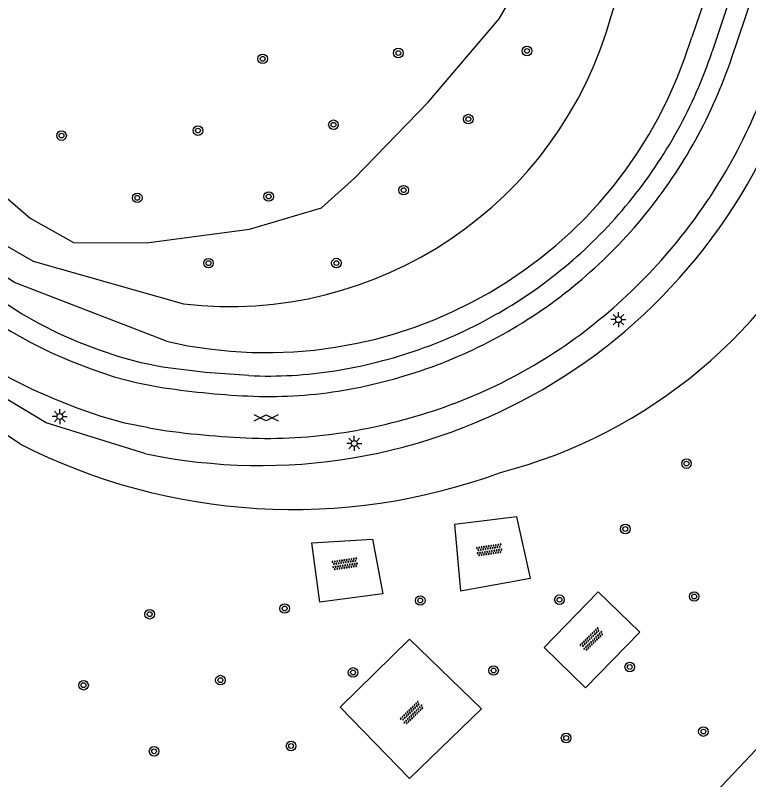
# Model space of a CAD drawing. Extents: x 128000 to 131008, y 398996 to 402500.
# Drawn here: x 129092.7 to 129153.7, y 399749.8 to 399813.4 of the extents above; entities that cross this region are included whole.
import ezdxf

# ---------------------------------------------------------------- set-up
doc = ezdxf.new("R2010")
doc.units = 0
for name, color, linetype in [('gg-afsc-hekwerk', 7, 'Continuous'), ('gg-knt-BGT kruinlijn', 7, 'Continuous'), ('gg-knt-bovenkant onderkant talud', 7, 'Continuous'), ('gg-knt-onverhard', 7, 'Continuous'), ('gg-knt-verharding', 7, 'Continuous'), ('gt-grn-groengrens', 7, 'Continuous'), ('gt-symb-boom', 7, 'Continuous'), ('gt-symb-gesloten verharding', 7, 'Continuous'), ('gt-symb-lichtmast', 7, 'Continuous'), ('gt-symb-overige verharding', 7, 'Continuous')]:
    doc.layers.add(name, color=color, linetype=linetype)

# ---------------------------------------------------------------- blocks, each defined once
blk = doc.blocks.new('gt0-BOOM')
at = {"layer": 'gt-symb-boom'}
for radius in [0.4, 0.2]:
    blk.add_circle((0, 0), radius, dxfattribs=at)
blk = doc.blocks.new('gt0-OVH')
at = {"layer": 'gt-symb-overige verharding'}
for points in [[(-0.972, 0.298), (-0.967, 0.308), (-0.965, 0.319), (-0.966, 0.33), (-0.971, 0.34), (-0.978, 0.348), (-0.988, 0.353), (-0.999, 0.355), (-1.01, 0.354), (-1.02, 0.349), (-1.028, 0.342), (-1.033, 0.332), (-1.035, 0.321), (-1.034, 0.31), (-1.029, 0.3), (-1.022, 0.292), (-1.012, 0.287), (-1.001, 0.285), (-0.99, 0.286), (-0.98, 0.291)], [(-0.872, 0.106), (-0.867, 0.116), (-0.865, 0.126), (-0.866, 0.137), (-0.871, 0.147), (-0.878, 0.156), (-0.888, 0.161), (-0.899, 0.163), (-0.91, 0.162), (-0.92, 0.157), (-0.928, 0.15), (-0.933, 0.14), (-0.935, 0.129), (-0.934, 0.118), (-0.929, 0.108), (-0.922, 0.1), (-0.912, 0.095), (-0.901, 0.092), (-0.89, 0.094), (-0.88, 0.098)], [(-0.772, 0.298), (-0.767, 0.308), (-0.765, 0.319), (-0.766, 0.33), (-0.771, 0.34), (-0.778, 0.348), (-0.788, 0.353), (-0.799, 0.355), (-0.81, 0.354), (-0.82, 0.349), (-0.828, 0.342), (-0.833, 0.332), (-0.835, 0.321), (-0.834, 0.31), (-0.829, 0.3), (-0.822, 0.292), (-0.812, 0.287), (-0.801, 0.285), (-0.79, 0.286), (-0.78, 0.291)], [(-0.672, 0.106), (-0.667, 0.116), (-0.665, 0.126), (-0.666, 0.137), (-0.671, 0.147), (-0.678, 0.156), (-0.688, 0.161), (-0.699, 0.163), (-0.71, 0.162), (-0.72, 0.157), (-0.728, 0.15), (-0.733, 0.14), (-0.735, 0.129), (-0.734, 0.118), (-0.729, 0.108), (-0.722, 0.1), (-0.712, 0.095), (-0.701, 0.092), (-0.69, 0.094), (-0.68, 0.098)], [(-0.572, 0.298), (-0.567, 0.308), (-0.565, 0.319), (-0.566, 0.33), (-0.571, 0.34), (-0.578, 0.348), (-0.588, 0.353), (-0.599, 0.355), (-0.61, 0.354), (-0.62, 0.349), (-0.628, 0.342), (-0.633, 0.332), (-0.635, 0.321), (-0.634, 0.31), (-0.629, 0.3), (-0.622, 0.292), (-0.612, 0.287), (-0.601, 0.285), (-0.59, 0.286), (-0.58, 0.291)], [(-0.472, 0.106), (-0.467, 0.116), (-0.465, 0.126), (-0.466, 0.137), (-0.471, 0.147), (-0.478, 0.156), (-0.488, 0.161), (-0.499, 0.163), (-0.51, 0.162), (-0.52, 0.157), (-0.528, 0.15), (-0.533, 0.14), (-0.535, 0.129), (-0.534, 0.118), (-0.529, 0.108), (-0.522, 0.1), (-0.512, 0.095), (-0.501, 0.092), (-0.49, 0.094), (-0.48, 0.098)], [(-0.372, 0.298), (-0.367, 0.308), (-0.365, 0.319), (-0.366, 0.33), (-0.371, 0.34), (-0.378, 0.348), (-0.388, 0.353), (-0.399, 0.355), (-0.41, 0.354), (-0.42, 0.349), (-0.428, 0.342), (-0.433, 0.332), (-0.435, 0.321), (-0.434, 0.31), (-0.429, 0.3), (-0.422, 0.292), (-0.412, 0.287), (-0.401, 0.285), (-0.39, 0.286), (-0.38, 0.291)], [(-0.272, 0.106), (-0.267, 0.116), (-0.265, 0.126), (-0.266, 0.137), (-0.271, 0.147), (-0.278, 0.156), (-0.288, 0.161), (-0.299, 0.163), (-0.31, 0.162), (-0.32, 0.157), (-0.328, 0.15), (-0.333, 0.14), (-0.335, 0.129), (-0.334, 0.118), (-0.329, 0.108), (-0.322, 0.1), (-0.312, 0.095), (-0.301, 0.092), (-0.29, 0.094), (-0.28, 0.098)], [(-0.172, 0.298), (-0.167, 0.308), (-0.165, 0.319), (-0.166, 0.33), (-0.171, 0.34), (-0.178, 0.348), (-0.188, 0.353), (-0.199, 0.355), (-0.21, 0.354), (-0.22, 0.349), (-0.228, 0.342), (-0.233, 0.332), (-0.235, 0.321), (-0.234, 0.31), (-0.229, 0.3), (-0.222, 0.292), (-0.212, 0.287), (-0.201, 0.285), (-0.19, 0.286), (-0.18, 0.291)], [(-0.072, 0.106), (-0.067, 0.116), (-0.065, 0.126), (-0.066, 0.137), (-0.071, 0.147), (-0.078, 0.156), (-0.088, 0.161), (-0.099, 0.163), (-0.11, 0.162), (-0.12, 0.157), (-0.128, 0.15), (-0.133, 0.14), (-0.135, 0.129), (-0.134, 0.118), (-0.129, 0.108), (-0.122, 0.1), (-0.112, 0.095), (-0.101, 0.092), (-0.09, 0.094), (-0.08, 0.098)], [(0.028, 0.298), (0.033, 0.308), (0.035, 0.319), (0.034, 0.33), (0.029, 0.34), (0.022, 0.348), (0.012, 0.353), (0.001, 0.355), (-0.01, 0.354), (-0.02, 0.349), (-0.028, 0.342), (-0.033, 0.332), (-0.035, 0.321), (-0.034, 0.31), (-0.029, 0.3), (-0.022, 0.292), (-0.012, 0.287), (-0.001, 0.285), (0.01, 0.286), (0.02, 0.291)], [(0.128, 0.106), (0.133, 0.116), (0.135, 0.126), (0.134, 0.137), (0.129, 0.147), (0.122, 0.156), (0.112, 0.161), (0.101, 0.163), (0.09, 0.162), (0.08, 0.157), (0.072, 0.15), (0.067, 0.14), (0.065, 0.129), (0.066, 0.118), (0.071, 0.108), (0.078, 0.1), (0.088, 0.095), (0.099, 0.092), (0.11, 0.094), (0.12, 0.098)], [(0.228, 0.298), (0.233, 0.308), (0.235, 0.319), (0.234, 0.33), (0.229, 0.34), (0.222, 0.348), (0.212, 0.353), (0.201, 0.355), (0.19, 0.354), (0.18, 0.349), (0.172, 0.342), (0.167, 0.332), (0.165, 0.321), (0.166, 0.31), (0.171, 0.3), (0.178, 0.292), (0.188, 0.287), (0.199, 0.285), (0.21, 0.286), (0.22, 0.291)], [(0.328, 0.106), (0.333, 0.116), (0.335, 0.126), (0.334, 0.137), (0.329, 0.147), (0.322, 0.156), (0.312, 0.161), (0.301, 0.163), (0.29, 0.162), (0.28, 0.157), (0.272, 0.15), (0.267, 0.14), (0.265, 0.129), (0.266, 0.118), (0.271, 0.108), (0.278, 0.1), (0.288, 0.095), (0.299, 0.092), (0.31, 0.094), (0.32, 0.098)], [(0.428, 0.298), (0.433, 0.308), (0.435, 0.319), (0.434, 0.33), (0.429, 0.34), (0.422, 0.348), (0.412, 0.353), (0.401, 0.355), (0.39, 0.354), (0.38, 0.349), (0.372, 0.342), (0.367, 0.332), (0.365, 0.321), (0.366, 0.31), (0.371, 0.3), (0.378, 0.292), (0.388, 0.287), (0.399, 0.285), (0.41, 0.286), (0.42, 0.291)], [(0.528, 0.106), (0.533, 0.116), (0.535, 0.126), (0.534, 0.137), (0.529, 0.147), (0.522, 0.156), (0.512, 0.161), (0.501, 0.163), (0.49, 0.162), (0.48, 0.157), (0.472, 0.15), (0.467, 0.14), (0.465, 0.129), (0.466, 0.118), (0.471, 0.108), (0.478, 0.1), (0.488, 0.095), (0.499, 0.092), (0.51, 0.094), (0.52, 0.098)], [(0.628, 0.298), (0.633, 0.308), (0.635, 0.319), (0.634, 0.33), (0.629, 0.34), (0.622, 0.348), (0.612, 0.353), (0.601, 0.355), (0.59, 0.354), (0.58, 0.349), (0.572, 0.342), (0.567, 0.332), (0.565, 0.321), (0.566, 0.31), (0.571, 0.3), (0.578, 0.292), (0.588, 0.287), (0.599, 0.285), (0.61, 0.286), (0.62, 0.291)], [(0.728, 0.106), (0.733, 0.116), (0.735, 0.126), (0.734, 0.137), (0.729, 0.147), (0.722, 0.156), (0.712, 0.161), (0.701, 0.163), (0.69, 0.162), (0.68, 0.157), (0.672, 0.15), (0.667, 0.14), (0.665, 0.129), (0.666, 0.118), (0.671, 0.108), (0.678, 0.1), (0.688, 0.095), (0.699, 0.092), (0.71, 0.094), (0.72, 0.098)], [(0.828, 0.298), (0.833, 0.308), (0.835, 0.319), (0.834, 0.33), (0.829, 0.34), (0.822, 0.348), (0.812, 0.353), (0.801, 0.355), (0.79, 0.354), (0.78, 0.349), (0.772, 0.342), (0.767, 0.332), (0.765, 0.321), (0.766, 0.31), (0.771, 0.3), (0.778, 0.292), (0.788, 0.287), (0.799, 0.285), (0.81, 0.286), (0.82, 0.291)], [(0.928, 0.106), (0.933, 0.116), (0.935, 0.126), (0.934, 0.137), (0.929, 0.147), (0.922, 0.156), (0.912, 0.161), (0.901, 0.163), (0.89, 0.162), (0.88, 0.157), (0.872, 0.15), (0.867, 0.14), (0.865, 0.129), (0.866, 0.118), (0.871, 0.108), (0.878, 0.1), (0.888, 0.095), (0.899, 0.092), (0.91, 0.094), (0.92, 0.098)], [(1.028, 0.298), (1.033, 0.308), (1.035, 0.319), (1.034, 0.33), (1.029, 0.34), (1.022, 0.348), (1.012, 0.353), (1.001, 0.355), (0.99, 0.354), (0.98, 0.349), (0.972, 0.342), (0.967, 0.332), (0.965, 0.321), (0.966, 0.31), (0.971, 0.3), (0.978, 0.292), (0.988, 0.287), (0.999, 0.285), (1.01, 0.286), (1.02, 0.291)], [(-0.972, -0.142), (-0.967, -0.132), (-0.965, -0.121), (-0.966, -0.11), (-0.971, -0.1), (-0.978, -0.092), (-0.988, -0.087), (-0.999, -0.085), (-1.01, -0.086), (-1.02, -0.091), (-1.028, -0.098), (-1.033, -0.108), (-1.035, -0.119), (-1.034, -0.13), (-1.029, -0.14), (-1.022, -0.148), (-1.012, -0.153), (-1.001, -0.155), (-0.99, -0.154), (-0.98, -0.149)], [(-0.872, -0.334), (-0.867, -0.324), (-0.865, -0.314), (-0.866, -0.303), (-0.871, -0.293), (-0.878, -0.284), (-0.888, -0.279), (-0.899, -0.277), (-0.91, -0.278), (-0.92, -0.283), (-0.928, -0.29), (-0.933, -0.3), (-0.935, -0.311), (-0.934, -0.322), (-0.929, -0.332), (-0.922, -0.34), (-0.912, -0.345), (-0.901, -0.348), (-0.89, -0.346), (-0.88, -0.342)], [(-0.772, -0.142), (-0.767, -0.132), (-0.765, -0.121), (-0.766, -0.11), (-0.771, -0.1), (-0.778, -0.092), (-0.788, -0.087), (-0.799, -0.085), (-0.81, -0.086), (-0.82, -0.091), (-0.828, -0.098), (-0.833, -0.108), (-0.835, -0.119), (-0.834, -0.13), (-0.829, -0.14), (-0.822, -0.148), (-0.812, -0.153), (-0.801, -0.155), (-0.79, -0.154), (-0.78, -0.149)], [(-0.672, -0.334), (-0.667, -0.324), (-0.665, -0.314), (-0.666, -0.303), (-0.671, -0.293), (-0.678, -0.284), (-0.688, -0.279), (-0.699, -0.277), (-0.71, -0.278), (-0.72, -0.283), (-0.728, -0.29), (-0.733, -0.3), (-0.735, -0.311), (-0.734, -0.322), (-0.729, -0.332), (-0.722, -0.34), (-0.712, -0.345), (-0.701, -0.348), (-0.69, -0.346), (-0.68, -0.342)], [(-0.572, -0.142), (-0.567, -0.132), (-0.565, -0.121), (-0.566, -0.11), (-0.571, -0.1), (-0.578, -0.092), (-0.588, -0.087), (-0.599, -0.085), (-0.61, -0.086), (-0.62, -0.091), (-0.628, -0.098), (-0.633, -0.108), (-0.635, -0.119), (-0.634, -0.13), (-0.629, -0.14), (-0.622, -0.148), (-0.612, -0.153), (-0.601, -0.155), (-0.59, -0.154), (-0.58, -0.149)], [(-0.472, -0.334), (-0.467, -0.324), (-0.465, -0.314), (-0.466, -0.303), (-0.471, -0.293), (-0.478, -0.284), (-0.488, -0.279), (-0.499, -0.277), (-0.51, -0.278), (-0.52, -0.283), (-0.528, -0.29), (-0.533, -0.3), (-0.535, -0.311), (-0.534, -0.322), (-0.529, -0.332), (-0.522, -0.34), (-0.512, -0.345), (-0.501, -0.348), (-0.49, -0.346), (-0.48, -0.342)], [(-0.372, -0.142), (-0.367, -0.132), (-0.365, -0.121), (-0.366, -0.11), (-0.371, -0.1), (-0.378, -0.092), (-0.388, -0.087), (-0.399, -0.085), (-0.41, -0.086), (-0.42, -0.091), (-0.428, -0.098), (-0.433, -0.108), (-0.435, -0.119), (-0.434, -0.13), (-0.429, -0.14), (-0.422, -0.148), (-0.412, -0.153), (-0.401, -0.155), (-0.39, -0.154), (-0.38, -0.149)], [(-0.272, -0.334), (-0.267, -0.324), (-0.265, -0.314), (-0.266, -0.303), (-0.271, -0.293), (-0.278, -0.284), (-0.288, -0.279), (-0.299, -0.277), (-0.31, -0.278), (-0.32, -0.283), (-0.328, -0.29), (-0.333, -0.3), (-0.335, -0.311), (-0.334, -0.322), (-0.329, -0.332), (-0.322, -0.34), (-0.312, -0.345), (-0.301, -0.348), (-0.29, -0.346), (-0.28, -0.342)], [(-0.172, -0.142), (-0.167, -0.132), (-0.165, -0.121), (-0.166, -0.11), (-0.171, -0.1), (-0.178, -0.092), (-0.188, -0.087), (-0.199, -0.085), (-0.21, -0.086), (-0.22, -0.091), (-0.228, -0.098), (-0.233, -0.108), (-0.235, -0.119), (-0.234, -0.13), (-0.229, -0.14), (-0.222, -0.148), (-0.212, -0.153), (-0.201, -0.155), (-0.19, -0.154), (-0.18, -0.149)], [(-0.072, -0.334), (-0.067, -0.324), (-0.065, -0.314), (-0.066, -0.303), (-0.071, -0.293), (-0.078, -0.284), (-0.088, -0.279), (-0.099, -0.277), (-0.11, -0.278), (-0.12, -0.283), (-0.128, -0.29), (-0.133, -0.3), (-0.135, -0.311), (-0.134, -0.322), (-0.129, -0.332), (-0.122, -0.34), (-0.112, -0.345), (-0.101, -0.348), (-0.09, -0.346), (-0.08, -0.342)], [(0.028, -0.142), (0.033, -0.132), (0.035, -0.121), (0.034, -0.11), (0.029, -0.1), (0.022, -0.092), (0.012, -0.087), (0.001, -0.085), (-0.01, -0.086), (-0.02, -0.091), (-0.028, -0.098), (-0.033, -0.108), (-0.035, -0.119), (-0.034, -0.13), (-0.029, -0.14), (-0.022, -0.148), (-0.012, -0.153), (-0.001, -0.155), (0.01, -0.154), (0.02, -0.149)], [(0.128, -0.334), (0.133, -0.324), (0.135, -0.314), (0.134, -0.303), (0.129, -0.293), (0.122, -0.284), (0.112, -0.279), (0.101, -0.277), (0.09, -0.278), (0.08, -0.283), (0.072, -0.29), (0.067, -0.3), (0.065, -0.311), (0.066, -0.322), (0.071, -0.332), (0.078, -0.34), (0.088, -0.345), (0.099, -0.348), (0.11, -0.346), (0.12, -0.342)], [(0.228, -0.142), (0.233, -0.132), (0.235, -0.121), (0.234, -0.11), (0.229, -0.1), (0.222, -0.092), (0.212, -0.087), (0.201, -0.085), (0.19, -0.086), (0.18, -0.091), (0.172, -0.098), (0.167, -0.108), (0.165, -0.119), (0.166, -0.13), (0.171, -0.14), (0.178, -0.148), (0.188, -0.153), (0.199, -0.155), (0.21, -0.154), (0.22, -0.149)], [(0.328, -0.334), (0.333, -0.324), (0.335, -0.314), (0.334, -0.303), (0.329, -0.293), (0.322, -0.284), (0.312, -0.279), (0.301, -0.277), (0.29, -0.278), (0.28, -0.283), (0.272, -0.29), (0.267, -0.3), (0.265, -0.311), (0.266, -0.322), (0.271, -0.332), (0.278, -0.34), (0.288, -0.345), (0.299, -0.348), (0.31, -0.346), (0.32, -0.342)], [(0.428, -0.142), (0.433, -0.132), (0.435, -0.121), (0.434, -0.11), (0.429, -0.1), (0.422, -0.092), (0.412, -0.087), (0.401, -0.085), (0.39, -0.086), (0.38, -0.091), (0.372, -0.098), (0.367, -0.108), (0.365, -0.119), (0.366, -0.13), (0.371, -0.14), (0.378, -0.148), (0.388, -0.153), (0.399, -0.155), (0.41, -0.154), (0.42, -0.149)], [(0.528, -0.334), (0.533, -0.324), (0.535, -0.314), (0.534, -0.303), (0.529, -0.293), (0.522, -0.284), (0.512, -0.279), (0.501, -0.277), (0.49, -0.278), (0.48, -0.283), (0.472, -0.29), (0.467, -0.3), (0.465, -0.311), (0.466, -0.322), (0.471, -0.332), (0.478, -0.34), (0.488, -0.345), (0.499, -0.348), (0.51, -0.346), (0.52, -0.342)], [(0.628, -0.142), (0.633, -0.132), (0.635, -0.121), (0.634, -0.11), (0.629, -0.1), (0.622, -0.092), (0.612, -0.087), (0.601, -0.085), (0.59, -0.086), (0.58, -0.091), (0.572, -0.098), (0.567, -0.108), (0.565, -0.119), (0.566, -0.13), (0.571, -0.14), (0.578, -0.148), (0.588, -0.153), (0.599, -0.155), (0.61, -0.154), (0.62, -0.149)], [(0.728, -0.334), (0.733, -0.324), (0.735, -0.314), (0.734, -0.303), (0.729, -0.293), (0.722, -0.284), (0.712, -0.279), (0.701, -0.277), (0.69, -0.278), (0.68, -0.283), (0.672, -0.29), (0.667, -0.3), (0.665, -0.311), (0.666, -0.322), (0.671, -0.332), (0.678, -0.34), (0.688, -0.345), (0.699, -0.348), (0.71, -0.346), (0.72, -0.342)], [(0.828, -0.142), (0.833, -0.132), (0.835, -0.121), (0.834, -0.11), (0.829, -0.1), (0.822, -0.092), (0.812, -0.087), (0.801, -0.085), (0.79, -0.086), (0.78, -0.091), (0.772, -0.098), (0.767, -0.108), (0.765, -0.119), (0.766, -0.13), (0.771, -0.14), (0.778, -0.148), (0.788, -0.153), (0.799, -0.155), (0.81, -0.154), (0.82, -0.149)], [(0.928, -0.334), (0.933, -0.324), (0.935, -0.314), (0.934, -0.303), (0.929, -0.293), (0.922, -0.284), (0.912, -0.279), (0.901, -0.277), (0.89, -0.278), (0.88, -0.283), (0.872, -0.29), (0.867, -0.3), (0.865, -0.311), (0.866, -0.322), (0.871, -0.332), (0.878, -0.34), (0.888, -0.345), (0.899, -0.348), (0.91, -0.346), (0.92, -0.342)], [(1.028, -0.142), (1.033, -0.132), (1.035, -0.121), (1.034, -0.11), (1.029, -0.1), (1.022, -0.092), (1.012, -0.087), (1.001, -0.085), (0.99, -0.086), (0.98, -0.091), (0.972, -0.098), (0.967, -0.108), (0.965, -0.119), (0.966, -0.13), (0.971, -0.14), (0.978, -0.148), (0.988, -0.153), (0.999, -0.155), (1.01, -0.154), (1.02, -0.149)]]:
    blk.add_lwpolyline(points, close=True, dxfattribs=at)
blk = doc.blocks.new('gt0-LMAST')
at = {"layer": 'gt-symb-lichtmast'}
for p, q in [((-0.182, 0.173), (-0.447, 0.438)), ((-0.005, 0.246), (-0.005, 0.621)), ((0.172, 0.173), (0.437, 0.438)), ((-0.255, -0.004), (-0.63, -0.004)), ((-0.182, -0.181), (-0.447, -0.446)), ((-0.005, -0.254), (-0.005, -0.629)), ((0.437, -0.446), (0.172, -0.181)), ((0.245, -0.004), (0.62, -0.004))]:
    blk.add_line(p, q, dxfattribs=at)
blk.add_circle((-0.005, -0.004), 0.25, dxfattribs=at)
blk = doc.blocks.new('gt0-GESVH1')
at = {"layer": 'gt-symb-gesloten verharding'}
for p, q in [((-0.992, -0.261), (0.008, 0.239)), ((0.008, -0.261), (-0.992, 0.239)), ((0.008, 0.239), (1.008, -0.261)), ((1.008, 0.239), (0.008, -0.261))]:
    blk.add_line(p, q, dxfattribs=at)

msp = doc.modelspace()

# ---------------------------------------------------------------- linework, layer by layer
at = {"layer": 'gg-afsc-hekwerk'}
msp.add_lwpolyline([(129087.211, 399802.296), (129093.93, 399796.51), (129097.525, 399794.463), (129103.61, 399794.443), (129112.174, 399795.574), (129118.175, 399797.365), (129120.926, 399799.842), (129127.045, 399806.149), (129132.975, 399813.094), (129134.477, 399815.77), (129133.97, 399817.873), (129131.536, 399820.708), (129106.525, 399842.913), (129080.391, 399813.122)], dxfattribs=at)
at = {"layer": 'gg-knt-BGT kruinlijn'}
for points in [[(129189.476, 399917.088), (129183.661, 399907.56), (129177.801, 399895.54), (129148.991, 399811.57)], [(129105.281, 399786.252), (129092.631, 399791.16), (129074.981, 399802.66), (129074.341, 399804.36)], [(129103.471, 399776.91), (129095.241, 399779.46), (129078.741, 399789.33)]]:
    msp.add_lwpolyline(points, dxfattribs=at)
for centre, radius, start, end in [((129113.576, 399822.322), 37.012, 257.04962, 343.11152), ((129113.068, 399822.733), 46.817, 258.17137, 342.13065)]:
    msp.add_arc(centre, radius, start, end, dxfattribs=at)
at = {"layer": 'gg-knt-bovenkant onderkant talud'}
msp.add_line((129093.06, 399777.713), (129077.994, 399787.784), dxfattribs=at)
for points in [[(129142.302, 399813.39), (129168.671, 399898.44), (129176.101, 399915.17), (129180.223, 399921.17)], [(129074.341, 399804.36), (129094.161, 399792.91), (129106.691, 399789.36)]]:
    msp.add_lwpolyline(points, dxfattribs=at)
for centre, radius, start, end in [((129110.493, 399822.127), 32.987, 263.38166, 344.64063), ((129122.379, 399816.504), 42.537, 284.56257, 335.35819), ((129115.79, 399822.301), 50.048, 242.98876, 290.20345)]:
    msp.add_arc(centre, radius, start, end, dxfattribs=at)
at = {"layer": 'gg-knt-onverhard'}
for points in [[(129129.239, 399771.003), (129129.739, 399765.482), (129135.562, 399766.536), (129134.443, 399771.631), (129129.239, 399771.003)], [(129123.29, 399765.233), (129118.036, 399764.523), (129117.372, 399769.478), (129122.407, 399769.778), (129123.29, 399765.233)], [(129136.7, 399760.772), (129140.153, 399757.406), (129144.669, 399762.048), (129141.214, 399765.409), (129136.7, 399760.772)], [(129131.485, 399755.66), (129125.504, 399749.857), (129119.726, 399755.794), (129125.505, 399761.453), (129131.485, 399755.66)]]:
    msp.add_lwpolyline(points, dxfattribs=at)
at = {"layer": 'gg-knt-verharding'}
for p, q in [((129175.392, 399884.015), (129150.684, 399810.371)), ((129152.331, 399809.89), (129176.941, 399883.21))]:
    msp.add_line(p, q, dxfattribs=at)
for points in [[(129112.121, 399783.396), (129108.526, 399783.657), (129104.951, 399784.112), (129103.165, 399784.455), (129101.409, 399784.928), (129099.685, 399785.503), (129097.988, 399786.154), (129096.324, 399786.885), (129094.701, 399787.702), (129093.122, 399788.601), (129072.065, 399802.193)], [(129071.914, 399800.241), (129090.738, 399788.074), (129092.331, 399787.074), (129093.972, 399786.154), (129095.656, 399785.318), (129097.381, 399784.568), (129099.139, 399783.898), (129100.924, 399783.303), (129102.741, 399782.813), (129104.589, 399782.456)], [(129103.787, 399779.038), (129101.794, 399779.439), (129099.839, 399779.996), (129097.92, 399780.664), (129096.027, 399781.403), (129094.168, 399782.221), (129092.35, 399783.125), (129090.577, 399784.115), (129088.853, 399785.188), (129071.898, 399796.141)]]:
    msp.add_lwpolyline(points, dxfattribs=at)
for centre, radius, start, end in [((129113.106, 399822.911), 39.615, 331.13992, 341.54561), ((129112.937, 399823.081), 41.543, 331.10512, 341.48686), ((129112.666, 399823.249), 45.343, 331.02292, 341.32504), ((129113.216, 399822.841), 39.484, 320.7113, 331.15218), ((129112.831, 399823.138), 41.664, 320.75567, 331.10739), ((129112.67, 399823.221), 45.326, 320.74498, 331.05125), ((129113.189, 399822.836), 39.503, 310.3064, 320.74239), ((129112.537, 399823.391), 42.052, 310.4867, 320.74217), ((129111.953, 399823.793), 46.243, 310.65484, 320.75808), ((129113.321, 399822.635), 39.265, 299.84998, 310.34835), ((129113.477, 399822.288), 40.602, 299.8642, 310.48822), ((129113.196, 399822.852), 39.514, 289.37794, 299.85054), ((129113.977, 399821.439), 43.138, 299.82015, 310.65156), ((129113.397, 399822.416), 40.754, 289.28429, 299.87223), ((129112.934, 399823.64), 40.345, 279.10011, 289.35767), ((129114.006, 399821.371), 43.064, 288.94433, 299.83216), ((129113.739, 399818.575), 35.217, 267.36627, 279.10984), ((129112.975, 399823.614), 42.024, 279.02098, 289.28803), ((129115.429, 399852.21), 70.591, 261.16644, 267.26666), ((129113.817, 399818.344), 36.687, 267.25991, 279.0126), ((129112.817, 399824.757), 46.653, 278.92722, 288.9752), ((129114.985, 399848.707), 70.563, 260.86908, 267.50018), ((129113.689, 399819.244), 41.071, 267.5133, 278.91956)]:
    msp.add_arc(centre, radius, start, end, dxfattribs=at)
at = {"layer": 'gt-grn-groengrens'}
msp.add_lwpolyline([(129171.616, 399770.534), (129227.116, 399718.044), (129197.391, 399686.615), (129141.891, 399739.104), (129171.616, 399770.534)], dxfattribs=at)

# ---------------------------------------------------------------- block references
at = {"layer": 'gt-symb-boom'}
for p in [(129135.276, 399810.42), (129113.28, 399809.766), (129124.564, 399810.247), (129130.396, 399804.747), (129119.169, 399804.276), (129096.533, 399803.377), (129107.888, 399803.792), (129125.009, 399798.832), (129102.835, 399798.193), (129113.775, 399798.304), (129108.765, 399792.757), (129119.415, 399792.763), (129148.556, 399776.072), (129143.465, 399770.625), (129126.393, 399764.673), (129137.981, 399764.737), (129149.191, 399765.007), (129115.105, 399764.008), (129103.872, 399763.534), (129132.495, 399758.85), (129143.834, 399759.144), (129120.8, 399758.685), (129098.365, 399757.623), (129109.757, 399758.046), (129149.964, 399753.764), (129138.536, 399753.23), (129115.643, 399752.561), (129104.238, 399752.122)]:
    msp.add_blockref('gt0-BOOM', p, dxfattribs=at)
at = {"layer": 'gt-symb-gesloten verharding'}
msp.add_blockref('gt0-GESVH1', (129113.565, 399779.897), dxfattribs=at)
at = {"layer": 'gt-symb-lichtmast'}
for p in [(129142.895, 399788.057), (129096.393, 399779.993), (129120.901, 399777.751)]:
    msp.add_blockref('gt0-LMAST', p, dxfattribs=at)
at = {"layer": 'gt-symb-overige verharding'}
for p, rotation in [((129132.141, 399768.882), 8.56758990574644), ((129120.122, 399767.719), 8.56758990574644), ((129140.67, 399761.439), 44.43273359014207), ((129125.705, 399755.313), 44.43273359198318)]:
    msp.add_blockref('gt0-OVH', p, dxfattribs=dict(at, rotation=rotation))

doc.saveas('drawing.dxf')
